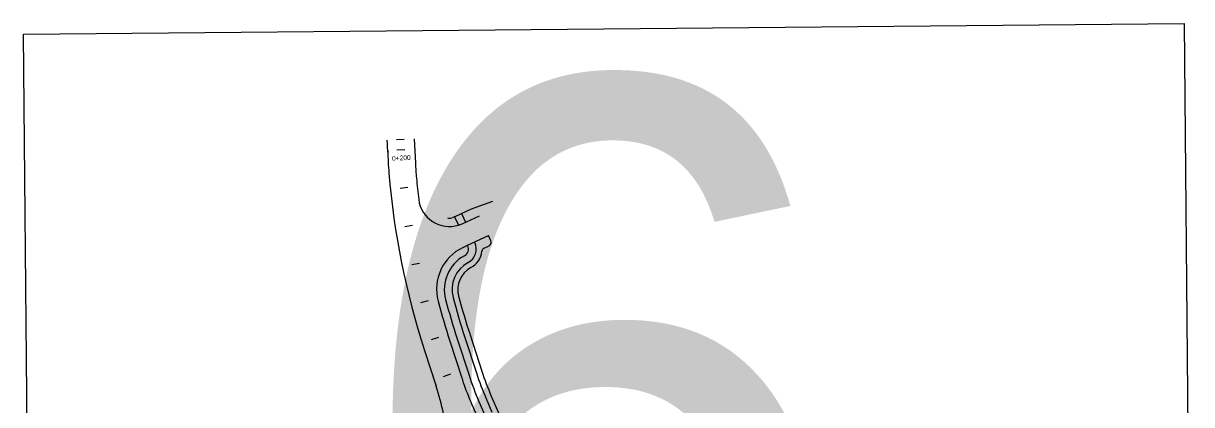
# Model space of a CAD drawing. Extents: x 6503541 to 6503743, y 5888004 to 5888145.
# Drawn here: x 6503601.63 to 6503608.91, y 5888059.33 to 5888061.71 of the extents above; entities that cross this region are included whole.
import ezdxf

# ---------------------------------------------------------------- set-up
doc = ezdxf.new("R2010")
doc.units = 0
doc.layers.add('12', color=7, linetype='Continuous')
doc.layers.add('tabela', color=7, linetype='Continuous')

msp = doc.modelspace()

# ---------------------------------------------------------------- linework, layer by layer
at = {"layer": '12'}
for p, q in [((6503603.8965, 5888060.9573), (6503603.8954, 5888060.9801)), ((6503604.0622, 5888060.9882), (6503604.0702, 5888060.8381)), ((6503604.4194, 5888060.5524), (6503604.5541, 5888060.6002)), ((6503604.3146, 5888060.5044), (6503604.2987, 5888060.4971)), ((6503604.3146, 5888060.5044), (6503604.3583, 5888060.5244)), ((6503604.3146, 5888060.5044), (6503604.3388, 5888060.4517)), ((6503604.3583, 5888060.5244), (6503604.4194, 5888060.5524)), ((6503604.3583, 5888060.5244), (6503604.3831, 5888060.4703)), ((6503604.3619, 5888060.4606), (6503604.4703, 5888060.5104)), ((6503604.3961, 5888060.3267), (6503604.5263, 5888060.3881)), ((6503604.441, 5888060.3438), (6503604.4395, 5888060.3472)), ((6503604.5414, 5888060.3552), (6503604.5263, 5888060.3881)), ((6503604.3674, 5888060.3132), (6503604.3961, 5888060.3267)), ((6503604.3974, 5888060.3238), (6503604.3961, 5888060.3267)), ((6503604.4986, 5888060.3087), (6503604.5298, 5888060.3235)), ((6503604.3767, 5888059.7591), (6503604.4504, 5888059.5322)), ((6503604.4109, 5888059.7702), (6503604.4847, 5888059.5434)), ((6503604.2854, 5888059.7295), (6503604.3591, 5888059.5026)), ((6503604.3311, 5888059.7443), (6503604.4048, 5888059.5174)), ((6503604.1279, 5888059.6707), (6503604.1993, 5888059.4507)), ((6503604.423, 5888059.335), (6503604.4601, 5888059.2503)), ((6503604.4669, 5888059.3543), (6503604.5041, 5888059.2696)), ((6503604.5108, 5888059.3736), (6503604.548, 5888059.2889)), ((6503604.5438, 5888059.3881), (6503604.9629, 5888058.4338))]:
    msp.add_line(p, q, dxfattribs=at)
for points in [[(6503604.0008, 5888060.9847), (6503603.9529, 5888060.9826)], [(6503603.9558, 5888060.9209), (6503604.0037, 5888060.9235)], [(6503604.0225, 5888060.6855), (6503603.9748, 5888060.6805)], [(6503604.0532, 5888060.4487), (6503604.0057, 5888060.4413)], [(6503604.0956, 5888060.2137), (6503604.0486, 5888060.204)], [(6503604.1497, 5888059.9811), (6503604.1033, 5888059.9691)], [(6503604.2154, 5888059.7516), (6503604.1696, 5888059.7372)], [(6503604.2892, 5888059.5235), (6503604.2436, 5888059.5086)]]:
    msp.add_lwpolyline(points, dxfattribs=at)
for centre, radius, start, end in [((6503601.499, 5888060.8466), 2.4, 1.44092, 2.64347), ((6503606.2973, 5888060.9746), 2.4, 181.44092, 184.73779), ((6503608.7729, 5888061.1798), 4.884, 184.73779, 197.99837), ((6503606.4668, 5888060.9659), 2.4, 183.05331, 185.29778), ((6503608.7729, 5888061.1798), 4.716, 185.29778, 186.91536), ((6503604.2818, 5888060.6351), 0.192, 186.91536, 287.27281), ((6503604.2828, 5888060.5466), 0.0519, 255.40266, 287.78103), ((6503604.2818, 5888060.6351), 0.192, 287.27281, 294.67828), ((6503604.3537, 5888060.3038), 0.096, 298.43149, 24.60893), ((6503604.5196, 5888060.3452), 0.024, 295.25812, 24.60893), ((6503604.4903, 5888060.0527), 0.288, 115.25812, 194.83811), ((6503604.3537, 5888060.3038), 0.048, 298.43149, 24.60893), ((6503604.3537, 5888060.3038), 0.132, 298.43149, 353.80958), ((6503604.5088, 5888060.287), 0.024, 115.25812, 173.80958), ((6503604.4908, 5888060.0506), 0.24, 118.43149, 194.86664), ((6503604.4908, 5888060.0506), 0.192, 118.43149, 194.86664), ((6503604.4908, 5888060.0506), 0.156, 118.43149, 194.86664), ((6503608.7706, 5888061.1867), 4.716, 194.83811, 197.99837), ((6503608.7706, 5888061.1867), 4.668, 194.86664, 197.99837), ((6503608.7706, 5888061.1867), 4.62, 194.86664, 197.99837), ((6503608.7706, 5888061.1867), 4.584, 194.86664, 197.99837), ((6503606.071, 5888060.0588), 1.668, 197.99837, 203.70865), ((6503606.071, 5888060.0588), 1.8, 197.99837, 199.01137), ((6503606.071, 5888060.0588), 1.8, 199.01137, 203.70896), ((6503606.071, 5888060.0588), 1.752, 197.99837, 203.70896), ((6503606.071, 5888060.0588), 1.704, 197.99837, 203.70896), ((6503602.4874, 5888058.8945), 1.8, 12.28777, 17.99837)]:
    msp.add_arc(centre, radius, start, end, dxfattribs=at)
at = {"layer": 'tabela'}
for p, q in [((6503601.6268, 5888061.6399), (6503608.8623, 5888061.7075)), ((6503601.6268, 5888061.6399), (6503608.8623, 5888061.7075)), ((6503608.8623, 5888061.7075), (6503608.9092, 5888056.6874)), ((6503608.8623, 5888061.7075), (6503608.9092, 5888056.6874)), ((6503601.6737, 5888056.6198), (6503601.6268, 5888061.6399)), ((6503601.6737, 5888056.6198), (6503601.6268, 5888061.6399))]:
    msp.add_line(p, q, dxfattribs=at)

# ---------------------------------------------------------------- texts
at = {"layer": '12'}
for s, height, rotation, p in [('6', 4.223, 0.73934, (6503603.6676, 5888057.11)), ('0+200', 0.03, 3.07617, (6503603.9258, 5888060.8521))]:
    msp.add_text(s, height=height, rotation=rotation, dxfattribs=at).set_placement(p)

doc.saveas('drawing.dxf')
